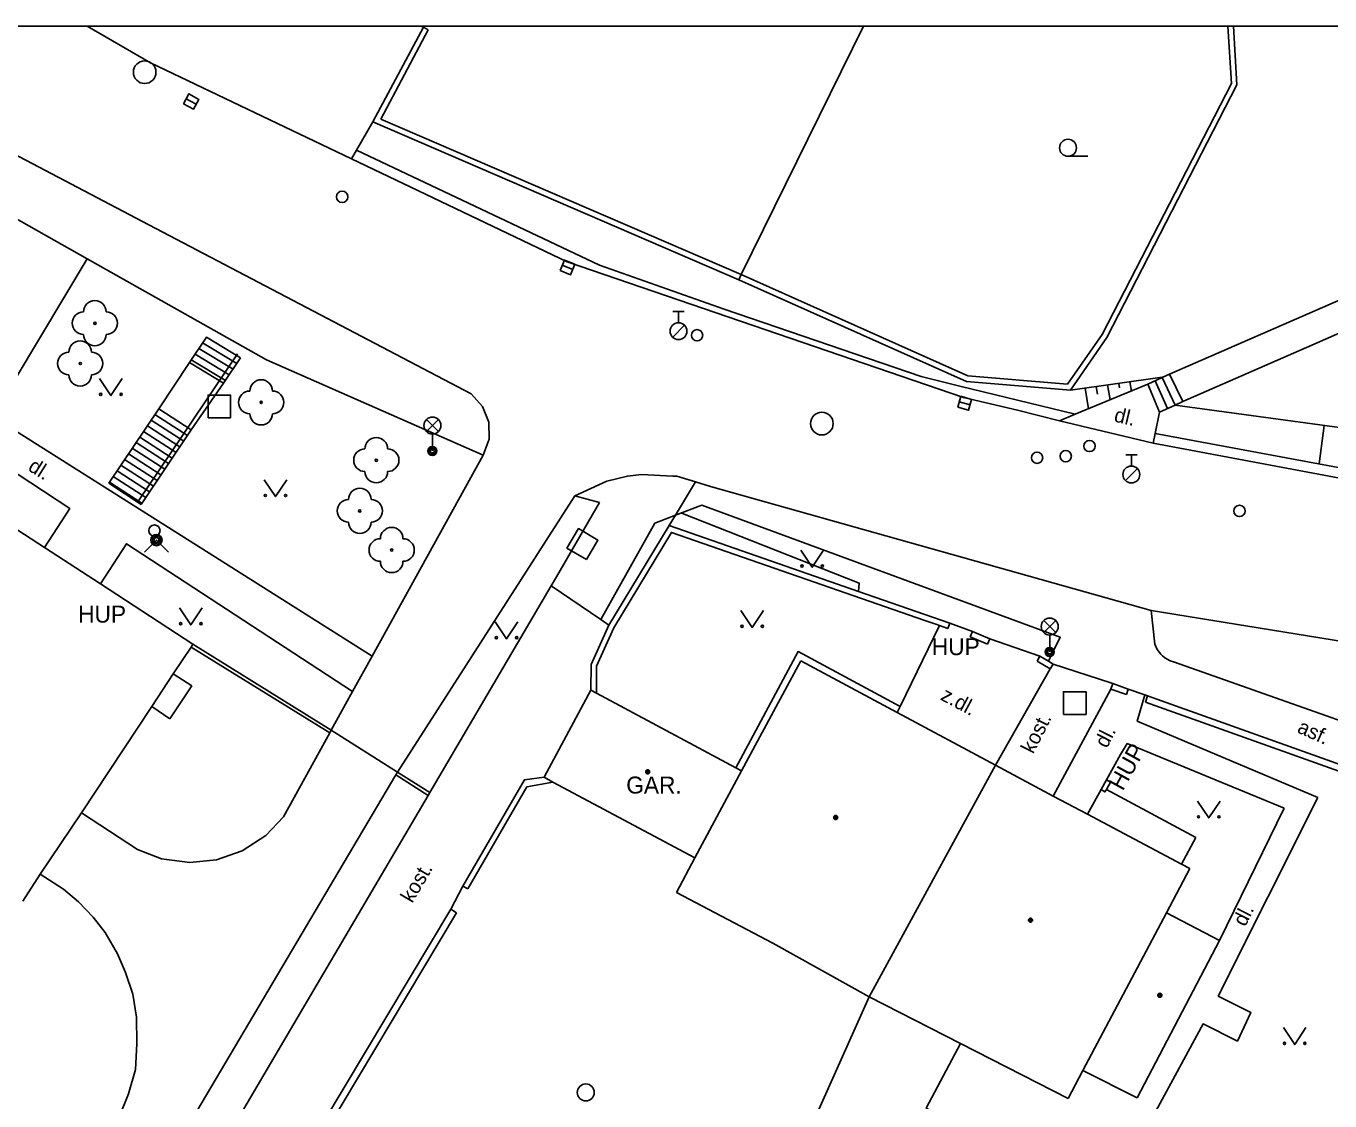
# Model space of a CAD drawing. Extents: x -600309 to -598967, y -1161267 to -1160292.
# Drawn here: x -600165.3 to -600107.7, y -1160339.9 to -1160292.3 of the extents above; entities that cross this region are included whole.
import ezdxf

# ---------------------------------------------------------------- set-up
doc = ezdxf.new("R2010")
doc.units = 0
for name, color, linetype in [('Level 10', 7, 'Continuous'), ('Level 11', 7, 'Continuous'), ('Level 14', 7, 'Continuous'), ('Level 15', 7, 'Continuous'), ('Level 21', 7, 'Continuous'), ('Level 22', 7, 'Continuous'), ('Level 24', 7, 'Continuous'), ('Level 26', 7, 'Continuous'), ('Level 27', 7, 'Continuous'), ('Level 28', 7, 'Continuous'), ('Level 31', 7, 'Continuous'), ('Level 33', 7, 'Continuous'), ('Level 36', 7, 'Continuous'), ('Level 39', 7, 'Continuous'), ('Level 40', 7, 'Continuous'), ('Level 41', 7, 'Continuous'), ('Level 5', 7, 'Continuous'), ('Level 7', 7, 'Continuous'), ('Level 8', 7, 'Continuous'), ('Level 9', 7, 'Continuous'), ('Vrstva 63', 7, 'Continuous')]:
    doc.layers.add(name, color=color, linetype=linetype)

msp = doc.modelspace()

# ---------------------------------------------------------------- linework, layer by layer
at = {"layer": 'Level 10'}
for points in [[(-600145.64, -1160308.61), (-600159.8911, -1160301.1322), (-600171.94, -1160294.81), (-600175.7452, -1160292.3474)], [(-600150.94, -1160298.2199), (-600159.82, -1160293.9699), (-600162.6226, -1160292.3474)], [(-600119.64, -1160309.8), (-600121.49, -1160309.34), (-600123.88, -1160308.78), (-600141.4, -1160302.78), (-600150.94, -1160298.2199)], [(-600145.64, -1160308.61), (-600145.14, -1160309.17), (-600144.86, -1160309.87), (-600144.85, -1160310.62), (-600145.11, -1160311.33)], [(-600115.49, -1160310.79), (-600119.64, -1160309.8)], [(-600103.23, -1160313.09), (-600115.49, -1160310.79)], [(-600145.11, -1160311.33), (-600150.02, -1160320.21)], [(-600141.07, -1160313.13), (-600139.65, -1160312.47), (-600138.74, -1160312.25), (-600138.12, -1160312.18), (-600136.73, -1160312.25), (-600136.56, -1160312.26), (-600135.73, -1160312.51), (-600135.07, -1160312.71)], [(-600115.58, -1160318.2), (-600135.07, -1160312.71)], [(-600148.9, -1160325.34), (-600141.07, -1160313.13)], [(-600097.95, -1160321.06), (-600115.58, -1160318.2)], [(-600150.89, -1160321.78), (-600150.02, -1160320.21)], [(-600151.83, -1160323.48), (-600150.89, -1160321.78)], [(-600153.95, -1160327.32), (-600151.9, -1160323.61), (-600151.83, -1160323.48)], [(-600165.7199, -1160353.77), (-600148.98, -1160325.47), (-600148.9, -1160325.34)], [(-600162.88, -1160327.15), (-600160.39, -1160328.76)], [(-600153.95, -1160327.32), (-600154.73, -1160328.14), (-600155.77, -1160328.83), (-600156.9099, -1160329.2199), (-600158.09, -1160329.34), (-600159.33, -1160329.18), (-600160.39, -1160328.76)], [(-600164.7, -1160329.86), (-600163.67, -1160330.52), (-600163, -1160331.08), (-600162.36, -1160331.76), (-600161.82, -1160332.44), (-600161.28, -1160333.38), (-600160.93, -1160334.2), (-600160.61, -1160335.1599), (-600160.44, -1160336.18), (-600160.42, -1160337.36), (-600160.49, -1160338.49), (-600160.79, -1160339.57), (-600161.2, -1160340.56)]]:
    msp.add_lwpolyline(points, dxfattribs=at)
at = {"layer": 'Level 11'}
for points in [[(-600150.02, -1160320.21), (-600166.81, -1160309.62), (-600171.83, -1160306.46), (-600175.4, -1160304.2), (-600178.42, -1160302.3), (-600183.1, -1160299.35), (-600191.2, -1160294.24), (-600194.1992, -1160292.3474)], [(-600179.4861, -1160292.3474), (-600178.72, -1160292.84), (-600169.65, -1160298.68), (-600167.79, -1160299.73), (-600162.62, -1160302.64), (-600161.0992, -1160303.4984), (-600154.69, -1160307.11), (-600145.11, -1160311.33)], [(-600150.71, -1160297.83), (-600149.99, -1160296.59)], [(-600150.94, -1160298.2199), (-600150.71, -1160297.83)], [(-600118.94, -1160309.51), (-600124.04, -1160308.27), (-600125.75, -1160307.85), (-600134.46, -1160304.87), (-600139.98, -1160302.92), (-600150.71, -1160297.83)], [(-600096.65, -1160299.84), (-600114.78, -1160307.74)], [(-600108.25, -1160306.36), (-600096.11, -1160301.01)], [(-600123.75, -1160308.06), (-600133.81, -1160303.57)], [(-600155.84, -1160307.02), (-600156.59, -1160308.14), (-600158.1, -1160307.23), (-600157.35, -1160306.11), (-600155.84, -1160307.02)], [(-600157.68, -1160306.61), (-600156.17, -1160307.52)], [(-600157.52, -1160306.36), (-600156.01, -1160307.27)], [(-600114.19, -1160308.95), (-600108.25, -1160306.36)], [(-600158.02, -1160307.11), (-600156.51, -1160308.02)], [(-600157.85, -1160306.86), (-600156.34, -1160307.77)], [(-600158.1, -1160307.23), (-600159.46, -1160309.28)], [(-600114.78, -1160307.74), (-600115.1, -1160307.89)], [(-600114.78, -1160307.74), (-600114.19, -1160308.95)], [(-600156.59, -1160308.14), (-600158.02, -1160310.21)], [(-600119.15, -1160308.45), (-600123.75, -1160308.06)], [(-600115.73, -1160308.19), (-600118.94, -1160309.51)], [(-600115.1, -1160307.89), (-600115.73, -1160308.19)], [(-600115.2199, -1160309.43), (-600115.73, -1160308.19)], [(-600114.86, -1160309.26), (-600115.4099, -1160308.04)], [(-600115.1, -1160307.89), (-600115.1, -1160307.88)], [(-600114.53, -1160309.11), (-600115.1, -1160307.89)], [(-600161.67, -1160312.57), (-600159.46, -1160309.28), (-600158.02, -1160310.21), (-600160.23, -1160313.5)], [(-600115.4099, -1160310.36), (-600115.2199, -1160309.43)], [(-600115.2199, -1160309.43), (-600114.53, -1160309.11)], [(-600114.53, -1160309.11), (-600114.19, -1160308.95)], [(-600159.96, -1160310.03), (-600158.52, -1160310.96)], [(-600159.79, -1160309.78), (-600158.35, -1160310.71)], [(-600159.63, -1160309.53), (-600158.19, -1160310.46)], [(-600118.94, -1160309.51), (-600119.64, -1160309.8)], [(-600164.51, -1160315.4099), (-600163.39, -1160313.69), (-600168.02, -1160310.64)], [(-600160.3, -1160310.53), (-600158.86, -1160311.46)], [(-600160.13, -1160310.28), (-600158.69, -1160311.21)], [(-600115.4099, -1160310.36), (-600115.49, -1160310.79)], [(-600160.63, -1160311.02), (-600159.19, -1160311.95)], [(-600160.46, -1160310.77), (-600159.02, -1160311.7)], [(-600161.13, -1160311.77), (-600159.69, -1160312.7)], [(-600160.97, -1160311.52), (-600159.53, -1160312.45)], [(-600160.8, -1160311.27), (-600159.36, -1160312.2)], [(-600161.47, -1160312.27), (-600160.03, -1160313.2)], [(-600161.3, -1160312.02), (-600159.86, -1160312.95)], [(-600160.23, -1160313.5), (-600161.67, -1160312.57)], [(-600161.64, -1160312.52), (-600160.2, -1160313.45)], [(-600136.9, -1160314.44), (-600136.62, -1160313.98), (-600135.73, -1160312.51)], [(-600141.87, -1160316.71), (-600139.97, -1160313.42)], [(-600141.07, -1160313.13), (-600139.9699, -1160313.42)], [(-600139.92, -1160318.59), (-600137.53, -1160314.33), (-600136.62, -1160313.98), (-600135.45, -1160313.53), (-600119.61, -1160319.37), (-600120.05, -1160320.27), (-600120.13, -1160320.44)], [(-600136.37, -1160313.88), (-600128.5, -1160316.98), (-600128.52, -1160317.35)], [(-600150.89, -1160321.78), (-600160.88, -1160315.24), (-600162.04, -1160317.02)], [(-600139.56, -1160318.84), (-600139.92, -1160318.59), (-600142.11, -1160317.11)], [(-600115.58, -1160318.2), (-600115.42, -1160319.69)], [(-600126.81, -1160322.71), (-600126.68, -1160322.44), (-600124.94, -1160318.86)], [(-600151.83, -1160323.48), (-600157.95, -1160319.68)], [(-600114.56, -1160320.48), (-600114.74, -1160320.42), (-600114.98, -1160320.29), (-600115.09, -1160320.2), (-600115.1599, -1160320.13), (-600115.32, -1160319.92), (-600115.42, -1160319.69)], [(-600133.95, -1160325.15), (-600131.19, -1160320.01), (-600126.68, -1160322.44)], [(-600158.82, -1160321), (-600159.77, -1160322.44)], [(-600114.56, -1160320.48), (-600100.45, -1160325.46)], [(-600117.36, -1160321.67), (-600119.91, -1160326.4)], [(-600108.22, -1160326.46), (-600116.2, -1160323.09), (-600115.87, -1160321.92)], [(-600151.83, -1160323.48), (-600148.9, -1160325.34)], [(-600116.94, -1160324.57), (-600116.64, -1160324.08), (-600109.7, -1160326.94)], [(-600118.4, -1160327.2), (-600117.8, -1160326.11), (-600117.56, -1160325.68), (-600116.94, -1160324.57)], [(-600117.56, -1160326.11), (-600113.61, -1160328.24)], [(-600108.22, -1160326.46), (-600112.62, -1160335.25), (-600111.18, -1160335.97), (-600111.77, -1160337.24), (-600113.29, -1160336.48), (-600116.34, -1160342.11), (-600119.81, -1160340.55), (-600120.87, -1160342.58), (-600125.53, -1160340.21), (-600124.02, -1160337.34)], [(-600112.57, -1160332.79), (-600109.7, -1160326.94)], [(-600114.25, -1160329.41), (-600113.61, -1160328.24)], [(-600130.78, -1160341.38), (-600128.05, -1160335.28)]]:
    msp.add_lwpolyline(points, dxfattribs=at)
at = {"layer": 'Level 14'}
for points in [[(-600119.15, -1160308.45), (-600115.1, -1160307.88)], [(-600097.8, -1160309.76), (-600100.2199, -1160311.06), (-600114.53, -1160309.11)], [(-600115.4099, -1160310.36), (-600103.03, -1160312.67), (-600097.63, -1160313.4099)]]:
    msp.add_lwpolyline(points, dxfattribs=at)
at = {"layer": 'Level 15'}
for points in [[(-600118.01, -1160308.29), (-600117.95, -1160308.63)], [(-600117.51, -1160308.2199), (-600117.4, -1160308.88)], [(-600117.02, -1160308.15), (-600116.98, -1160308.35)], [(-600116.52, -1160308.08), (-600116.45, -1160308.49)], [(-600118.5, -1160308.36), (-600118.35, -1160309.27)], [(-600107.93, -1160310.01), (-600108.1599, -1160311.71)]]:
    msp.add_lwpolyline(points, dxfattribs=at)
at = {"layer": 'Level 21'}
msp.add_lwpolyline([(-600166.81, -1160309.62), (-600162.62, -1160302.64)], dxfattribs=at)
at = {"layer": 'Level 22'}
for centre in [(-600162.28, -1160305.49), (-600162.93, -1160307.27), (-600154.93, -1160308.99), (-600149.84, -1160311.55), (-600150.57, -1160313.79), (-600149.16, -1160315.52)]:
    msp.add_circle(centre, 0.05, dxfattribs=at)
for centre, start, end in [((-600162.28, -1160304.99), 0, 180), ((-600162.78, -1160305.49), 90, 270), ((-600161.78, -1160305.49), 270, 90), ((-600162.28, -1160305.99), 180, 0), ((-600162.93, -1160306.77), 0, 180), ((-600163.43, -1160307.27), 90, 270), ((-600162.43, -1160307.27), 270, 90), ((-600162.93, -1160307.77), 180, 0), ((-600154.93, -1160308.49), 0, 180), ((-600155.43, -1160308.99), 90, 270), ((-600154.43, -1160308.99), 270, 90), ((-600154.93, -1160309.49), 180, 0), ((-600149.84, -1160311.05), 0, 180), ((-600150.34, -1160311.55), 90, 270), ((-600149.34, -1160311.55), 270, 90), ((-600149.84, -1160312.05), 180, 0), ((-600150.57, -1160313.29), 0, 180), ((-600151.07, -1160313.79), 90, 270), ((-600150.07, -1160313.79), 270, 90), ((-600150.57, -1160314.29), 180, 0), ((-600149.16, -1160315.02), 0, 180), ((-600149.66, -1160315.52), 90, 270), ((-600148.66, -1160315.52), 270, 90), ((-600149.16, -1160316.02), 180, 0)]:
    msp.add_arc(centre, 0.5, start, end, dxfattribs=at)
at = {"layer": 'Level 24'}
msp.add_lwpolyline([(-600117.56, -1160325.68), (-600117.38, -1160325.79), (-600117.56, -1160326.11), (-600117.63, -1160326.2199), (-600117.8, -1160326.11)], dxfattribs=at)
at = {"layer": 'Level 26'}
for points in [[(-600157.28, -1160309.67), (-600156.28, -1160309.67), (-600156.28, -1160308.67), (-600157.28, -1160308.67)], [(-600140.5546, -1160315.945), (-600140.045, -1160315.0846), (-600140.9054, -1160314.575), (-600141.415, -1160315.4354)], [(-600119.46, -1160322.79), (-600118.46, -1160322.79), (-600118.46, -1160321.79), (-600119.46, -1160321.79)]]:
    msp.add_lwpolyline(points, close=True, dxfattribs=at)
at = {"layer": 'Level 27'}
for p, q in [((-600158.2503, -1160295.5718), (-600157.8097, -1160295.8082)), ((-600141.6211, -1160302.9247), (-600141.1589, -1160303.1153)), ((-600124.0706, -1160308.9619), (-600123.5894, -1160309.0981))]:
    msp.add_line(p, q, dxfattribs=at)
for points in [[(-600158.3685, -1160295.7921), (-600157.9279, -1160296.0285), (-600157.6915, -1160295.5879), (-600158.1321, -1160295.3515)], [(-600141.7164, -1160303.1559), (-600141.2541, -1160303.3464), (-600141.0636, -1160302.8841), (-600141.5259, -1160302.6936)], [(-600124.1386, -1160309.2025), (-600123.6575, -1160309.3386), (-600123.5214, -1160308.8575), (-600124.0025, -1160308.7214)]]:
    msp.add_lwpolyline(points, close=True, dxfattribs=at)
for centre in [(-600160.08, -1160294.39), (-600130.14, -1160309.93)]:
    msp.add_circle(centre, 0.5, dxfattribs=at)
at = {"layer": 'Level 28'}
for p, q in [((-600136.73, -1160304.965), (-600136.23, -1160304.965)), ((-600136.48, -1160305.465), (-600136.48, -1160304.965)), ((-600136.738, -1160306.112), (-600136.208, -1160305.582)), ((-600116.71, -1160311.305), (-600116.21, -1160311.305)), ((-600116.46, -1160311.805), (-600116.46, -1160311.305)), ((-600116.718, -1160312.452), (-600116.188, -1160311.922))]:
    msp.add_line(p, q, dxfattribs=at)
for centre, radius in [((-600151.35, -1160299.9), 0.25), ((-600136.48, -1160305.84), 0.375), ((-600135.6599, -1160306.02), 0.25), ((-600120.63, -1160311.44), 0.25), ((-600119.36, -1160311.37), 0.25), ((-600118.31, -1160310.92), 0.25), ((-600116.46, -1160312.18), 0.375), ((-600111.68, -1160313.79), 0.25)]:
    msp.add_circle(centre, radius, dxfattribs=at)
at = {"layer": 'Level 31'}
msp.add_lwpolyline([(-600160.09, -1160315.61), (-600159.56, -1160315.08), (-600159.03, -1160315.61)], dxfattribs=at)
for centre, radius in [((-600159.65, -1160314.66), 0.25), ((-600159.56, -1160315.08), 0.25), ((-600159.56, -1160315.08), 0.18), ((-600159.56, -1160315.08), 0.11)]:
    msp.add_circle(centre, radius, dxfattribs=at)
at = {"layer": 'Level 33'}
for p, q in [((-600147.625, -1160310.28), (-600147.095, -1160309.75)), ((-600147.625, -1160309.75), (-600147.095, -1160310.28)), ((-600147.36, -1160310.39), (-600147.36, -1160311.14)), ((-600120.335, -1160319.17), (-600119.805, -1160318.64)), ((-600120.335, -1160318.64), (-600119.805, -1160319.17)), ((-600120.07, -1160319.28), (-600120.07, -1160320.03))]:
    msp.add_line(p, q, dxfattribs=at)
for centre, radius in [((-600147.36, -1160310.015), 0.375), ((-600147.36, -1160311.14), 0.2), ((-600147.36, -1160311.14), 0.1445), ((-600147.36, -1160311.14), 0.0876), ((-600120.07, -1160318.905), 0.375), ((-600120.07, -1160320.03), 0.2), ((-600120.07, -1160320.03), 0.1445), ((-600120.07, -1160320.03), 0.0876)]:
    msp.add_circle(centre, radius, dxfattribs=at)
at = {"layer": 'Level 36'}
msp.add_line((-600119.26, -1160298.105), (-600118.385, -1160298.105), dxfattribs=at)
for points in [[(-600162.07, -1160307.94), (-600161.57, -1160308.69), (-600161.07, -1160307.94)], [(-600154.8, -1160312.41), (-600154.3, -1160313.16), (-600153.8, -1160312.41)], [(-600131.07, -1160315.53), (-600130.57, -1160316.28), (-600130.07, -1160315.53)], [(-600158.54, -1160318.08), (-600158.04, -1160318.83), (-600157.54, -1160318.08)], [(-600144.58, -1160318.7), (-600144.08, -1160319.45), (-600143.58, -1160318.7)], [(-600133.72, -1160318.19), (-600133.22, -1160318.94), (-600132.72, -1160318.19)], [(-600113.54, -1160326.62), (-600113.04, -1160327.37), (-600112.54, -1160326.62)], [(-600109.74, -1160336.64), (-600109.24, -1160337.39), (-600108.74, -1160336.64)]]:
    msp.add_lwpolyline(points, dxfattribs=at)
for centre, radius in [((-600119.2601, -1160297.7299), 0.375), ((-600162.0202, -1160308.6398), 0.05), ((-600161.1208, -1160308.6398), 0.05), ((-600154.7502, -1160313.1098), 0.05), ((-600153.8508, -1160313.1098), 0.05), ((-600131.0202, -1160316.2298), 0.05), ((-600130.1208, -1160316.2298), 0.05), ((-600158.4902, -1160318.7798), 0.05), ((-600157.5908, -1160318.7798), 0.05), ((-600133.6702, -1160318.8898), 0.05), ((-600132.7708, -1160318.8898), 0.05), ((-600144.5302, -1160319.3998), 0.05), ((-600143.6308, -1160319.3998), 0.05), ((-600113.4902, -1160327.3198), 0.05), ((-600112.5908, -1160327.3198), 0.05), ((-600109.6902, -1160337.3398), 0.05), ((-600108.7908, -1160337.3398), 0.05), ((-600140.5801, -1160339.5099), 0.375)]:
    msp.add_circle(centre, radius, dxfattribs=at)
at = {"layer": 'Level 39'}
for centre, radius in [((-600137.84, -1160325.33), 0.09), ((-600137.84, -1160325.33), 0.0398), ((-600129.53, -1160327.35), 0.09), ((-600129.53, -1160327.35), 0.0398), ((-600120.92, -1160331.89), 0.09), ((-600120.92, -1160331.89), 0.0398), ((-600115.2, -1160335.21), 0.09), ((-600115.2, -1160335.21), 0.0398)]:
    msp.add_circle(centre, radius, dxfattribs=at)
at = {"layer": 'Level 5'}
for p, q in [((-600147.76, -1160292.4), (-600147.8589, -1160292.3474)), ((-600147.7381, -1160292.3474), (-600147.76, -1160292.4))]:
    msp.add_line(p, q, dxfattribs=at)
for points in [[(-600169.15, -1160312.4), (-600164.51, -1160315.4099)], [(-600164.51, -1160315.4099), (-600162.04, -1160317.02)], [(-600162.04, -1160317.02), (-600157.95, -1160319.68)], [(-600157.95, -1160319.68), (-600158.03, -1160319.81), (-600158.82, -1160321)], [(-600133.69, -1160325.29), (-600131.07, -1160320.42)], [(-600131.07, -1160320.42), (-600126.81, -1160322.71), (-600122.46, -1160325.04)], [(-600158.82, -1160321), (-600158, -1160321.52)], [(-600158, -1160321.52), (-600158.9699, -1160322.99)], [(-600140.35, -1160321.7199), (-600142.42, -1160325.57)], [(-600133.69, -1160325.29), (-600133.95, -1160325.15), (-600140.11, -1160321.85), (-600140.35, -1160321.7199)], [(-600159.77, -1160322.44), (-600162.88, -1160327.15)], [(-600158.9699, -1160322.99), (-600159.77, -1160322.44)], [(-600122.46, -1160325.04), (-600128.05, -1160335.28)], [(-600122.46, -1160325.04), (-600119.91, -1160326.4), (-600118.4, -1160327.2), (-600114.25, -1160329.41), (-600113.88, -1160329.61)], [(-600142.42, -1160325.57), (-600142.03, -1160325.78), (-600135.76, -1160329.14)], [(-600135.76, -1160329.14), (-600133.69, -1160325.29)], [(-600162.88, -1160327.15), (-600164.7, -1160329.86)], [(-600136.57, -1160330.6599), (-600135.76, -1160329.14)], [(-600113.88, -1160329.61), (-600114.9099, -1160331.56)], [(-600164.7, -1160329.86), (-600165.46, -1160331.05)], [(-600132.31, -1160332.9099), (-600136.57, -1160330.6599)], [(-600118.6, -1160338.54), (-600114.9099, -1160331.56)], [(-600114.9099, -1160331.56), (-600112.57, -1160332.79)], [(-600128.05, -1160335.28), (-600132.31, -1160332.9099)], [(-600112.57, -1160332.79), (-600116.2, -1160339.75)], [(-600119.25, -1160339.78), (-600124.02, -1160337.34), (-600128.05, -1160335.28)], [(-600118.6, -1160338.54), (-600119.25, -1160339.78)], [(-600116.2, -1160339.75), (-600118.6, -1160338.54)]]:
    msp.add_lwpolyline(points, dxfattribs=at)
at = {"layer": 'Level 7'}
for p, q in [((-600147.76, -1160292.4), (-600147.7321, -1160292.3474)), ((-600112.1897, -1160292.3474), (-600112.04, -1160294.89)), ((-600111.9421, -1160292.3474), (-600111.79, -1160294.94))]:
    msp.add_line(p, q, dxfattribs=at)
for points in [[(-600149.99, -1160296.59), (-600147.76, -1160292.4)], [(-600149.64, -1160296.47), (-600147.54, -1160292.52)], [(-600147.76, -1160292.4), (-600147.54, -1160292.52)], [(-600133.81, -1160303.57), (-600133.71, -1160303.34), (-600128.3071, -1160292.3474)], [(-600112.04, -1160294.89), (-600117.75, -1160305.99), (-600119.28, -1160308.19)], [(-600111.79, -1160294.94), (-600117.54, -1160306.12), (-600119.15, -1160308.45)], [(-600133.81, -1160303.57), (-600149.99, -1160296.59)], [(-600133.71, -1160303.34), (-600149.64, -1160296.47)], [(-600123.69, -1160307.81), (-600133.71, -1160303.34)], [(-600119.28, -1160308.19), (-600123.69, -1160307.81)], [(-600140.35, -1160321.72), (-600140.34, -1160320.58), (-600139.56, -1160318.84), (-600136.9, -1160314.44), (-600128.52, -1160317.35), (-600124.49, -1160318.75), (-600124.57, -1160318.99)], [(-600140.11, -1160321.85), (-600140.1, -1160320.65), (-600139.34, -1160318.96), (-600136.79, -1160314.74), (-600125.59, -1160318.63)], [(-600141.87, -1160316.71), (-600142.11, -1160317.11), (-600147.48, -1160326.25), (-600147.55, -1160326.37), (-600155.99, -1160340.74)], [(-600125.59, -1160318.63), (-600125.11, -1160318.8)], [(-600125.11, -1160318.8), (-600124.94, -1160318.86), (-600124.57, -1160318.99)], [(-600123.59, -1160319.36), (-600123.49, -1160319.13), (-600122.72, -1160319.45), (-600122.82, -1160319.68)], [(-600158.03, -1160319.81), (-600151.9, -1160323.61)], [(-600123.59, -1160319.36), (-600122.82, -1160319.68)], [(-600120.63, -1160320.43), (-600120.5, -1160320.22), (-600120.13, -1160320.44), (-600119.92, -1160320.57)], [(-600120.63, -1160320.43), (-600120.05, -1160320.78)], [(-600120.05, -1160320.78), (-600122.46, -1160325.04)], [(-600119.92, -1160320.57), (-600120.05, -1160320.78)], [(-600117.36, -1160321.67), (-600117.28, -1160321.43), (-600116.6, -1160321.67), (-600116.68, -1160321.91)], [(-600117.36, -1160321.67), (-600116.68, -1160321.91)], [(-600115.84, -1160322.25), (-600115.74, -1160321.97), (-600100.09, -1160327.56)], [(-600115.84, -1160322.25), (-600100.19, -1160327.84)], [(-600148.98, -1160325.47), (-600147.55, -1160326.37)], [(-600148.9, -1160325.34), (-600147.48, -1160326.25)], [(-600145.8, -1160330.51), (-600146.02, -1160330.38), (-600143.29, -1160325.68), (-600142.42, -1160325.57)], [(-600145.8, -1160330.51), (-600143.18, -1160325.99), (-600142.03, -1160325.78)], [(-600133.48, -1160345.59), (-600133.22, -1160345.74), (-600136.91, -1160352.24), (-600137.03, -1160352.37), (-600137.61, -1160352.78), (-600138.38, -1160352.85), (-600150.57, -1160346.65), (-600153.14, -1160342.45), (-600146.55, -1160331.41), (-600146.29, -1160331.56)], [(-600152.79, -1160342.45), (-600146.29, -1160331.56)]]:
    msp.add_lwpolyline(points, dxfattribs=at)
at = {"layer": 'Level 8'}
for points in [[(-600123.49, -1160319.13), (-600124.49, -1160318.75)], [(-600120.5, -1160320.22), (-600122.72, -1160319.45)], [(-600117.28, -1160321.43), (-600117.36, -1160321.4), (-600119.92, -1160320.57)], [(-600115.74, -1160321.97), (-600115.87, -1160321.92), (-600116.6, -1160321.67)], [(-600146.02, -1160330.38), (-600146.55, -1160331.41)]]:
    msp.add_lwpolyline(points, dxfattribs=at)
at = {"layer": 'Level 9'}
msp.add_lwpolyline([(-600155.97, -1160306.84), (-600160.36, -1160313.35)], dxfattribs=at)
at = {"layer": 'Vrstva 63'}
msp.add_lwpolyline([(-600308.541, -1160292.3474), (-598967.1085, -1160292.3474), (-598967.1085, -1161267.0314), (-600308.541, -1161267.0314)], close=True, dxfattribs=at)

# ---------------------------------------------------------------- texts
at = {"layer": 'Level 40'}
for s, height, rotation, p in [('dl.', 0.65, 346.531475, (-600117.26, -1160309.83)), ('dl.', 0.65, 327.760964, (-600165.28, -1160311.97)), ('z.dl.', 0.64999, 331.782644, (-600124.94, -1160322.12)), ('kost.', 0.64999, 62.955497, (-600120.8, -1160324.57)), ('asf.', 0.65, 335.774875, (-600109.17, -1160323.57)), ('dl.', 0.64999, 62.955497, (-600117.54, -1160324.32)), ('kost.', 0.65, 59.561556, (-600148.25, -1160331.17)), ('dl.', 0.64999, 62.955497, (-600111.43, -1160332.21))]:
    msp.add_text(s, height=height, rotation=rotation, dxfattribs=at).set_placement(p)
at = {"layer": 'Level 41'}
for s, p in [('HUP', (-600163.02, -1160318.73)), ('HUP', (-600125.28, -1160320.17)), ('GAR.', (-600138.79, -1160326.29))]:
    msp.add_text(s, height=0.75, dxfattribs=at).set_placement(p)
msp.add_text('HUP', height=0.75, rotation=61, dxfattribs=at).set_placement((-600116.84, -1160326.21))

doc.saveas('drawing.dxf')
